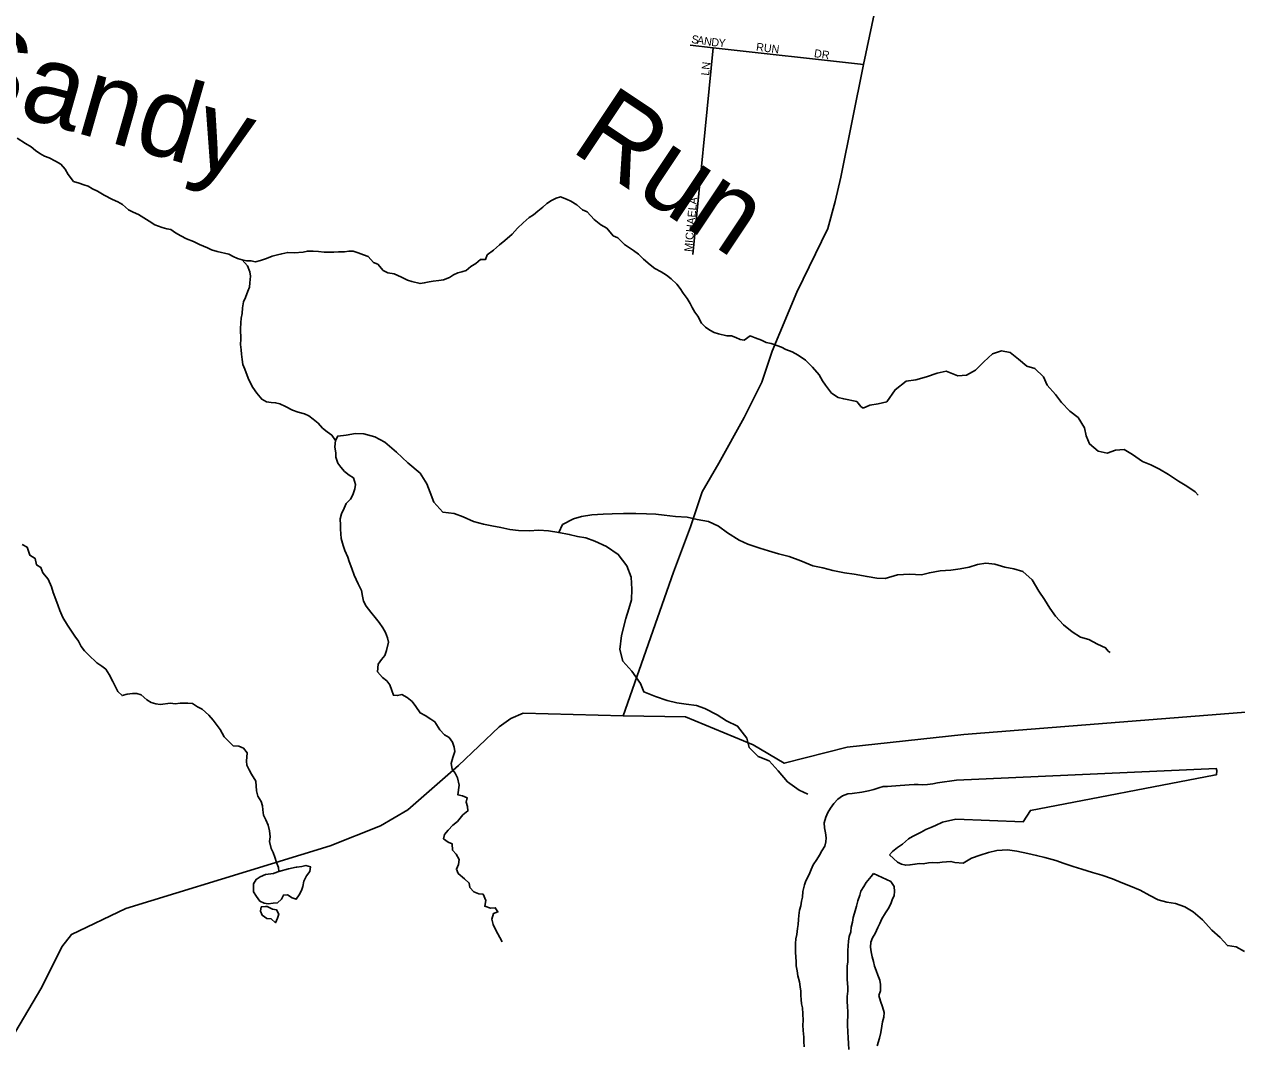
# Model space of a CAD drawing. Extents: x 0 to 1064, y 0 to 440.
# Drawn here: x 404.68 to 427.62, y 353.31 to 372.64 of the extents above; entities that cross this region are included whole.
import ezdxf

# ---------------------------------------------------------------- set-up
doc = ezdxf.new("R2010")
doc.units = 0
for name, color, linetype in [('GM_X_County_Road', 7, 'Continuous'), ('GM_X_Major_Lake', 7, 'Continuous'), ('GM_X_Minor_Lake', 7, 'Continuous'), ('GM_X_Minor_River', 7, 'Continuous'), ('GM_X_Minor_River_Text', 7, 'Continuous'), ('GM_X_Township_Subdivision', 7, 'Continuous'), ('GM_X_Township_Subdivision_Text', 7, 'Continuous')]:
    doc.layers.add(name, color=color, linetype=linetype)

msp = doc.modelspace()

# ---------------------------------------------------------------- linework, layer by layer
at = {"layer": 'GM_X_County_Road'}
for points in [[(422.639, 386.393), (422.344, 384.056), (421.951, 381.842), (421.8, 381.169), (421.641, 380.248), (421.569, 379.828), (421.477, 379.422), (421.473, 378.527), (421.62, 377.532), (421.642, 377.1), (421.415, 375.929), (420.56, 371.874), (420.131, 369.744), (420.019, 369.284), (419.882, 368.769), (419.295, 367.568), (418.832, 366.451), (418.633, 365.864), (418.298, 365.195), (417.821, 364.334), (417.507, 363.786), (417.282, 363.127), (416.963, 362.268), (416.008, 359.548)], [(416.008, 359.548), (417.188, 359.533), (418.468, 359.004), (419.058, 358.653), (420.249, 358.954), (422.458, 359.196), (430.814, 359.858)], [(404.496, 353.552), (405.01, 354.413), (405.388, 355.178), (405.569, 355.412), (406.6, 355.905), (409.352, 356.749), (410.465, 357.087), (411.415, 357.466), (411.937, 357.772), (412.895, 358.613), (413.662, 359.341), (413.884, 359.501), (414.117, 359.601), (416.008, 359.548)]]:
    msp.add_lwpolyline(points, dxfattribs=at)
at = {"layer": 'GM_X_Major_Lake'}
for points in [[(422.303, 357.597), (423.58, 357.547), (423.716, 357.76), (427.194, 358.428), (427.237, 358.435), (427.243, 358.514), (427.231, 358.556), (422.315, 358.332)], [(421.96, 358.283), (421.873, 358.266), (421.772, 358.253), (421.671, 358.247), (421.593, 358.253), (421.516, 358.253), (421.425, 358.247), (421.34, 358.241), (421.249, 358.229), (421.091, 358.217), (421.012, 358.211), (420.933, 358.211), (420.848, 358.187), (420.756, 358.156), (420.653, 358.132), (420.525, 358.108), (420.343, 358.083), (420.264, 358.077), (420.16, 358.035), (420.075, 357.974), (419.996, 357.889), (419.935, 357.804), (419.88, 357.718), (419.844, 357.633), (419.813, 357.524), (419.819, 357.433), (419.838, 357.336), (419.85, 357.244), (419.844, 357.165), (419.825, 357.086), (419.771, 356.995), (419.728, 356.916), (419.673, 356.831), (419.606, 356.728), (419.57, 356.643), (419.527, 356.545), (419.467, 356.43), (419.442, 356.351), (419.412, 356.223), (419.406, 356.12), (419.387, 356.041), (419.375, 355.956), (419.345, 355.871), (419.333, 355.773), (419.327, 355.694), (419.321, 355.603), (419.308, 355.524), (419.296, 355.415), (419.278, 355.33), (419.272, 355.245), (419.272, 355.08), (419.284, 354.898), (419.284, 354.819), (419.302, 354.722), (419.314, 354.631), (419.345, 354.515), (419.357, 354.424), (419.375, 354.339), (419.369, 354.26), (419.381, 354.181), (419.387, 354.102), (419.406, 354.023), (419.412, 353.913), (419.418, 353.786), (419.412, 353.695), (419.418, 353.597), (419.43, 353.47), (419.43, 353.385), (419.436, 353.287)], [(422.315, 358.332), (421.96, 358.283)], [(421.048, 356.922), (421.109, 356.983), (421.2, 357.056), (421.298, 357.123), (421.407, 357.22), (421.486, 357.269), (421.564, 357.305), (421.647, 357.348), (421.736, 357.396), (421.831, 357.439), (421.921, 357.475), (422.051, 357.536), (422.303, 357.597)], [(422.289, 356.775), (422.212, 356.795), (422.045, 356.782), (421.956, 356.77), (421.873, 356.776), (421.79, 356.77), (421.688, 356.752), (421.611, 356.758), (421.534, 356.746), (421.438, 356.728), (421.359, 356.722), (421.279, 356.74), (421.2, 356.782), (421.048, 356.922)], [(427.771, 355.089), (427.609, 355.178), (427.446, 355.201), (427.31, 355.356), (427.15, 355.495), (426.973, 355.688), (426.8, 355.838), (426.639, 355.934), (426.464, 355.999), (426.301, 356.022), (426.132, 356.069), (425.976, 356.152), (425.791, 356.254), (425.61, 356.326), (425.436, 356.397), (425.268, 356.463), (425.069, 356.535), (424.894, 356.588), (424.689, 356.648), (424.526, 356.701), (424.358, 356.754), (424.195, 356.813), (423.99, 356.867), (423.833, 356.908), (423.67, 356.943), (423.459, 356.991), (423.283, 357.014), (423.082, 357.001), (422.923, 356.963), (422.764, 356.912), (422.604, 356.856), (422.444, 356.763), (422.289, 356.775)], [(420.251, 354.236), (420.263, 354.339), (420.263, 354.418), (420.251, 354.558), (420.251, 354.813), (420.263, 354.892), (420.263, 355.111), (420.27, 355.196), (420.276, 355.287), (420.288, 355.372), (420.318, 355.463), (420.324, 355.548), (420.349, 355.646), (420.361, 355.737), (420.385, 355.816), (420.428, 355.95), (420.452, 356.047), (420.489, 356.156), (420.507, 356.235), (420.562, 356.32), (420.61, 356.399), (420.702, 356.509), (420.745, 356.565)], [(420.745, 356.565), (421.073, 356.412), (421.14, 356.32), (421.146, 356.229), (421.14, 356.15), (421.103, 356.071), (421.073, 355.992), (421.024, 355.901), (420.975, 355.822), (420.908, 355.706), (420.866, 355.621), (420.829, 355.542), (420.781, 355.433), (420.726, 355.348), (420.695, 355.269), (420.689, 355.172), (420.701, 355.087), (420.72, 354.989), (420.75, 354.904), (420.768, 354.813), (420.799, 354.734), (420.829, 354.643), (420.866, 354.546), (420.878, 354.467), (420.878, 354.345), (420.847, 354.26), (420.878, 354.15), (420.92, 354.041), (420.951, 353.938), (420.945, 353.847), (420.92, 353.761), (420.902, 353.676), (420.884, 353.555), (420.86, 353.451), (420.817, 353.306)], [(420.282, 353.233), (420.276, 353.348), (420.27, 353.458), (420.263, 353.573), (420.257, 353.695), (420.263, 353.944), (420.257, 354.053), (420.251, 354.138), (420.251, 354.236)]]:
    msp.add_lwpolyline(points, dxfattribs=at)
at = {"layer": 'GM_X_Minor_Lake'}
for points in [[(409.393, 356.569), (409.239, 356.547), (409.142, 356.504), (409.063, 356.456), (409.014, 356.371), (409.014, 356.219), (409.069, 356.134), (409.136, 356.043), (409.215, 356.006), (409.294, 355.994), (409.385, 356.006), (409.465, 356.012), (409.544, 356.079), (409.58, 356.158), (409.659, 356.164), (409.744, 356.103), (409.823, 356.079), (409.878, 356.164), (409.921, 356.243), (409.945, 356.322), (409.969, 356.419), (410.018, 356.523), (410.079, 356.602), (410.091, 356.693), (410.006, 356.717), (409.927, 356.699), (409.836, 356.687), (409.82, 356.685)], [(409.492, 356.605), (409.404, 356.571), (409.393, 356.569)], [(409.82, 356.685), (409.677, 356.656), (409.492, 356.605)], [(409.27, 355.939), (409.239, 355.945), (409.16, 355.933), (409.148, 355.854), (409.179, 355.775), (409.264, 355.714), (409.349, 355.708)], [(409.27, 355.939), (409.373, 355.891), (409.452, 355.878), (409.495, 355.799), (409.465, 355.72), (409.428, 355.635), (409.349, 355.708), (409.264, 355.714), (409.179, 355.775), (409.148, 355.854), (409.16, 355.933), (409.239, 355.945), (409.27, 355.939)], [(409.349, 355.708), (409.428, 355.635), (409.465, 355.72), (409.495, 355.799), (409.452, 355.878), (409.373, 355.891), (409.27, 355.939)]]:
    msp.add_lwpolyline(points, dxfattribs=at)
at = {"layer": 'GM_X_Minor_River'}
for points in [[(404.544, 370.478), (404.702, 370.38), (404.806, 370.32), (404.891, 370.247), (404.97, 370.192), (405.061, 370.143), (405.146, 370.107), (405.268, 370.046), (405.365, 369.991), (405.45, 369.894), (405.505, 369.791), (405.608, 369.663), (405.717, 369.627), (405.803, 369.596), (405.888, 369.572), (405.967, 369.523), (406.064, 369.481), (406.186, 369.402), (406.344, 369.323), (406.447, 369.274), (406.532, 369.226), (406.648, 369.128), (406.739, 369.08)], [(406.739, 369.08), (406.836, 369.037), (406.939, 368.976), (407.037, 368.909), (407.146, 368.843), (407.286, 368.788), (407.371, 368.764), (407.45, 368.751), (407.535, 368.691), (407.638, 368.636), (407.748, 368.575), (407.876, 368.526), (407.991, 368.466), (408.143, 368.405), (408.222, 368.368), (408.325, 368.338), (408.544, 368.283), (408.629, 368.241), (408.714, 368.204), (408.8, 368.18), (408.879, 368.162), (408.964, 368.162), (409.049, 368.144), (409.146, 368.168), (409.262, 368.204), (409.365, 368.247), (409.468, 368.271), (409.547, 368.295), (409.663, 368.32), (409.784, 368.314), (409.955, 368.326), (410.034, 368.344), (410.143, 368.344), (410.246, 368.338), (410.35, 368.326), (410.532, 368.326), (410.623, 368.332), (410.739, 368.332), (410.818, 368.344), (410.897, 368.344), (410.994, 368.314), (411.097, 368.271), (411.182, 368.241), (411.286, 368.131), (411.365, 368.095), (411.468, 367.979), (411.559, 367.931), (411.675, 367.913), (411.815, 367.852), (411.93, 367.791), (412.009, 367.767), (412.167, 367.73), (412.246, 367.742), (412.337, 367.761), (412.417, 367.773), (412.52, 367.785), (412.611, 367.803), (412.72, 367.846), (412.799, 367.894), (412.879, 367.931), (412.958, 367.949), (413.037, 367.979), (413.128, 368.052), (413.219, 368.107), (413.31, 368.186), (413.407, 368.186), (413.438, 368.271), (413.553, 368.362), (413.669, 368.46), (413.772, 368.545), (413.906, 368.666), (414.009, 368.776), (414.119, 368.879), (414.228, 368.982), (414.313, 369.031), (414.392, 369.098), (414.489, 369.177), (414.568, 369.244), (414.654, 369.304), (414.739, 369.347), (414.824, 369.371), (414.939, 369.329), (415.018, 369.292), (415.134, 369.219), (415.237, 369.122), (415.328, 369.086), (415.462, 368.94), (415.584, 368.843), (415.699, 368.776), (415.821, 368.636), (415.906, 368.593), (416.033, 368.472), (416.112, 368.417), (416.204, 368.356), (416.301, 368.283), (416.392, 368.192), (416.52, 368.083), (416.611, 368.016), (416.726, 367.949), (416.83, 367.888), (416.915, 367.821)], [(408.8, 368.18), (408.903, 368.065), (408.945, 367.949), (408.958, 367.87), (408.945, 367.742), (408.939, 367.663), (408.909, 367.584), (408.86, 367.463), (408.824, 367.384), (408.806, 367.268), (408.8, 367.165), (408.781, 367.074), (408.775, 366.989), (408.769, 366.873), (408.775, 366.679), (408.769, 366.575), (408.781, 366.478), (408.787, 366.393), (408.8, 366.29), (408.812, 366.199), (408.848, 366.107), (408.891, 365.992), (408.927, 365.907), (409, 365.761), (409.079, 365.658), (409.17, 365.542), (409.262, 365.494), (409.347, 365.481), (409.432, 365.475), (409.511, 365.457), (409.62, 365.402), (409.754, 365.336), (409.857, 365.299), (409.979, 365.263), (410.058, 365.226), (410.143, 365.165), (410.24, 365.086), (410.319, 364.995), (410.411, 364.922), (410.496, 364.861), (410.563, 364.758), (410.55, 364.643), (410.569, 364.521), (410.569, 364.442), (410.611, 364.333), (410.666, 364.254), (410.739, 364.175), (410.824, 364.102), (410.909, 364.053), (410.945, 363.926), (410.933, 363.847), (410.891, 363.731), (410.848, 363.652), (410.769, 363.567), (410.727, 363.482), (410.678, 363.373), (410.654, 363.275), (410.66, 363.16), (410.66, 363.081), (410.672, 362.905), (410.708, 362.771), (410.745, 362.68), (410.8, 362.552), (410.824, 362.473), (410.873, 362.339), (410.921, 362.212), (410.958, 362.127), (410.994, 362.048), (411.055, 361.92), (411.079, 361.817), (411.097, 361.72), (411.146, 361.628), (411.237, 361.513), (411.316, 361.41), (411.389, 361.319), (411.462, 361.215), (411.511, 361.13), (411.547, 361.027), (411.566, 360.942), (411.529, 360.784), (411.499, 360.693), (411.438, 360.614), (411.371, 360.529), (411.359, 360.383), (411.456, 360.273), (411.535, 360.213), (411.596, 360.134), (411.632, 360.03), (411.663, 359.939), (411.742, 359.933), (411.821, 359.951), (411.924, 359.897), (412.015, 359.824), (412.088, 359.727), (412.167, 359.605), (412.265, 359.556), (412.368, 359.49), (412.447, 359.435), (412.538, 359.283), (412.629, 359.192), (412.714, 359.137)], [(416.915, 367.821), (417.024, 367.718), (417.091, 367.639), (417.146, 367.548), (417.219, 367.445), (417.28, 367.353), (417.316, 367.274), (417.365, 367.189), (417.42, 367.11), (417.492, 366.983), (417.565, 366.904), (417.651, 366.849), (417.73, 366.806), (417.815, 366.776), (417.973, 366.739), (418.058, 366.739), (418.143, 366.709), (418.222, 366.673), (418.301, 366.66), (418.416, 366.739), (418.508, 366.703), (418.629, 366.66), (418.714, 366.612), (418.812, 366.594), (418.915, 366.557), (419.006, 366.527), (419.091, 366.484), (419.207, 366.436), (419.322, 366.375), (419.462, 366.278), (419.59, 366.15), (419.717, 366.004), (419.784, 365.889), (419.839, 365.81), (419.954, 365.658), (420.076, 365.573), (420.185, 365.548), (420.429, 365.5), (420.508, 365.402), (420.55, 365.372)], [(422.344, 365.986), (422.506, 365.998), (422.678, 366.091), (422.835, 366.251), (423.002, 366.399), (423.168, 366.455), (423.331, 366.426), (423.492, 366.301), (423.647, 366.169), (423.803, 366.122), (423.963, 365.966), (424.032, 365.806), (424.191, 365.631), (424.303, 365.476), (424.462, 365.314), (424.623, 365.194), (424.74, 365.002), (424.772, 364.849), (424.835, 364.696), (425.002, 364.557), (425.171, 364.523), (425.324, 364.579), (425.488, 364.587), (425.65, 364.498), (425.841, 364.365), (425.997, 364.3), (426.159, 364.217), (426.327, 364.115), (426.518, 363.988), (426.679, 363.899), (426.834, 363.791), (426.893, 363.723)], [(420.55, 365.372), (420.675, 365.431), (420.833, 365.452), (420.998, 365.491), (421.155, 365.719), (421.365, 365.885), (421.547, 365.911), (421.749, 365.962), (421.951, 366.037), (422.121, 366.07), (422.344, 365.986)], [(410.563, 364.758), (410.608, 364.843), (410.766, 364.864), (410.943, 364.891), (411.1, 364.888), (411.312, 364.828), (411.498, 364.727), (411.719, 364.54), (411.933, 364.335), (412.166, 364.142), (412.295, 363.939), (412.358, 363.773), (412.428, 363.596), (412.6, 363.404), (412.812, 363.381), (412.98, 363.317), (413.179, 363.228), (413.366, 363.175), (413.523, 363.148), (413.693, 363.114), (413.868, 363.074), (414.031, 363.058), (414.232, 363.048), (414.414, 363.062), (414.596, 363.052), (414.79, 363.018), (414.989, 362.984), (415.146, 362.944), (415.304, 362.916), (415.472, 362.858), (415.695, 362.756), (415.917, 362.606), (416.076, 362.39), (416.163, 362.175), (416.176, 361.95), (416.166, 361.744), (416.12, 361.574), (416.061, 361.393), (415.976, 361.067), (415.946, 360.806), (416.002, 360.586), (416.174, 360.394), (416.339, 360.16), (416.403, 360.001), (416.62, 359.917), (416.843, 359.839), (417.024, 359.799), (417.199, 359.771), (417.399, 359.743), (417.556, 359.691), (417.79, 359.571), (417.964, 359.458), (418.174, 359.356), (418.352, 359.128), (418.397, 358.95), (418.563, 358.783), (418.774, 358.7), (418.946, 358.508), (419.118, 358.303), (419.339, 358.141), (419.502, 358.065)], [(414.79, 363.018), (414.86, 363.169), (415.068, 363.28), (415.221, 363.319), (415.416, 363.352), (415.629, 363.365), (415.799, 363.374), (416.018, 363.376), (416.248, 363.377), (416.449, 363.373), (416.625, 363.369), (416.788, 363.347), (417, 363.325), (417.224, 363.308), (417.412, 363.268), (417.624, 363.227), (417.816, 363.138), (417.983, 363.013), (418.205, 362.874), (418.368, 362.798), (418.597, 362.72), (418.76, 362.675), (418.947, 362.616), (419.152, 362.563), (419.369, 362.486), (419.598, 362.39), (419.791, 362.349), (419.978, 362.297), (420.196, 362.256), (420.384, 362.228), (420.626, 362.186), (420.813, 362.158), (420.971, 362.149), (421.203, 362.217), (421.428, 362.23), (421.653, 362.22), (421.805, 362.259), (422.012, 362.291), (422.213, 362.305)], [(404.636, 362.795), (404.733, 362.741), (404.781, 362.589), (404.879, 362.528), (404.909, 362.406), (404.988, 362.358), (405.025, 362.255), (405.128, 362.139), (405.189, 361.993), (405.225, 361.884), (405.274, 361.75), (405.316, 361.629), (405.347, 361.544), (405.408, 361.41), (405.493, 361.264), (405.584, 361.136), (405.632, 361.057), (405.699, 360.966), (405.754, 360.863), (405.815, 360.778), (405.894, 360.705), (406.052, 360.553), (406.143, 360.492), (406.222, 360.431), (406.283, 360.334), (406.35, 360.201), (406.398, 360.109), (406.447, 360.012), (406.526, 359.933), (406.623, 359.958), (406.727, 359.97), (406.806, 359.97), (406.885, 359.945), (406.994, 359.854), (407.079, 359.8), (407.164, 359.775), (407.249, 359.763), (407.444, 359.787), (407.529, 359.775), (407.626, 359.787), (407.772, 359.787), (407.857, 359.781), (407.955, 359.721), (408.04, 359.678), (408.167, 359.563), (408.252, 359.471), (408.325, 359.368), (408.386, 359.289), (408.459, 359.155), (408.532, 359.076), (408.629, 358.985), (408.739, 358.973), (408.824, 358.937), (408.891, 358.852), (408.879, 358.694), (408.885, 358.615), (408.933, 358.53), (408.976, 358.444), (409.061, 358.311), (409.073, 358.129), (409.097, 358.031), (409.158, 357.928), (409.183, 357.849), (409.189, 357.77), (409.201, 357.673), (409.249, 357.582), (409.292, 357.484), (409.316, 357.375), (409.328, 357.26), (409.316, 357.169), (409.347, 357.041), (409.389, 356.962), (409.42, 356.877), (409.45, 356.774), (409.486, 356.682), (409.492, 356.605)], [(422.213, 362.305), (422.385, 362.334), (422.556, 362.366), (422.715, 362.411), (422.874, 362.437), (423.043, 362.42), (423.23, 362.366), (423.405, 362.331), (423.574, 362.284), (423.752, 362.122), (423.874, 361.912), (423.986, 361.75), (424.085, 361.59), (424.19, 361.435), (424.344, 361.273), (424.51, 361.141), (424.665, 361.039), (424.822, 360.992), (424.984, 360.903), (425.14, 360.838), (425.187, 360.776)], [(425.187, 360.776), (425.229, 360.751)], [(412.714, 359.137), (412.781, 359.052), (412.812, 358.955), (412.824, 358.876), (412.787, 358.76), (412.757, 358.651), (412.775, 358.542), (412.83, 358.463), (412.872, 358.378), (412.903, 358.238), (412.879, 358.056), (412.97, 358.037), (413.055, 358.001), (413.037, 357.916), (413.061, 357.837), (413.073, 357.752), (412.976, 357.679), (412.872, 357.551), (412.787, 357.478), (412.696, 357.387), (412.629, 357.302), (412.611, 357.223), (412.696, 357.162), (412.775, 357.126), (412.781, 357.011), (412.848, 356.932), (412.909, 356.834), (412.891, 356.737), (412.854, 356.646), (412.885, 356.567), (413.006, 356.464), (413.097, 356.385), (413.11, 356.3), (413.182, 356.221), (413.28, 356.184), (413.359, 356.178), (413.413, 356.057), (413.389, 355.947), (413.499, 355.911), (413.59, 355.917), (413.638, 355.838), (413.553, 355.808), (413.523, 355.704), (413.547, 355.601), (413.596, 355.504), (413.717, 355.273)]]:
    msp.add_lwpolyline(points, dxfattribs=at)
at = {"layer": 'GM_X_Township_Subdivision'}
for points in [[(417.276, 372.244), (417.716, 372.191), (420.56, 371.874)], [(417.327, 368.278), (417.716, 372.191)]]:
    msp.add_lwpolyline(points, dxfattribs=at)

# ---------------------------------------------------------------- texts
at = {"layer": 'GM_X_Minor_River_Text'}
for s, height, rotation, p in [('Sandy', 1.5152, 344.0564, (403.234, 371.276)), ('Run', 1.5154, 326.31, (414.986, 370.261))]:
    msp.add_text(s, height=height, rotation=rotation, dxfattribs=at).set_placement(p)
at = {"layer": 'GM_X_Township_Subdivision_Text'}
for s, height, rotation, p in [('S', 0.152, 351.1666, (417.294, 372.284)), ('A', 0.152, 351.1812, (417.399, 372.268)), ('N', 0.152, 351.1342, (417.531, 372.248)), ('D', 0.152, 354.5294, (417.672, 372.226)), ('Y', 0.152, 356.5364, (417.811, 372.213)), ('RUN', 0.1515, 352.6985, (418.519, 372.138)), ('DR', 0.1515, 351.0327, (419.614, 372.018)), ('LN', 0.1515, 83.9958, (417.634, 371.659)), ('MICHAELA', 0.1515, 84.5231, (417.314, 368.325))]:
    msp.add_text(s, height=height, rotation=rotation, dxfattribs=at).set_placement(p)

doc.saveas('drawing.dxf')
